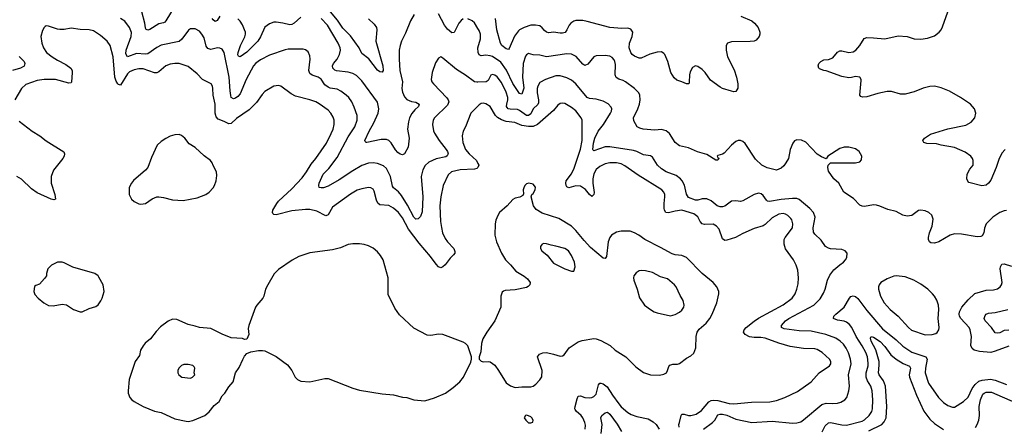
# Model space of a CAD drawing. Header units: inches. Extents: x 1834610 to 2027685, y 642842 to 774116.
# Tile 363 of 632: x 1955934 to 1964671, y 702955 to 706559. Entities that reach past the tile are written whole.
import ezdxf

# ---------------------------------------------------------------- set-up
doc = ezdxf.new("R2010")
doc.units = ezdxf.units.IN
doc.header["$MEASUREMENT"] = 0
doc.layers.add('B9750', color=7, linetype='Continuous')
doc.layers.add('B9760', color=7, linetype='Continuous')

msp = doc.modelspace()

# ---------------------------------------------------------------- linework, layer by layer
at = {"layer": 'B9750', "color": 5}
for points, elevation in [([(1957303.8, 706670), (1957231.6, 706548.4), (1957221.6, 706538.4), (1957209.2, 706530.8), (1957170, 706523.5), (1957090, 706473.3), (1957070, 706466), (1957054.2, 706474.2), (1957050, 706488), (1957044.5, 706530), (1957016.8, 706630)], 440), ([(1959030, 706566.9), (1959078.7, 706518.7), (1959100.2, 706490), (1959104.5, 706470), (1959093.6, 706370), (1959155.9, 706150), (1959158.4, 706110), (1959150, 706093.2), (1959130, 706096.2), (1959110, 706111.8), (1959032.2, 706212.2), (1958970, 706259.7), (1958945.5, 706310), (1958870, 706415.9), (1958802.8, 706482.8), (1958754.8, 706554.8), (1958691.7, 706630)], 420), ([(1960000, 706005.6), (1959990, 706005.4), (1959970, 706009), (1959890, 706067.1), (1959810, 706117.6), (1959690, 706219), (1959670, 706228.7), (1959650, 706218), (1959624.1, 706175.9), (1959594.4, 706090), (1959586, 706030), (1959590.7, 706010), (1959604.9, 705990), (1959725.7, 705865.7), (1959737.3, 705850), (1959741.8, 705830), (1959730, 705801.7), (1959614.4, 705690), (1959602.4, 705670), (1959597, 705630), (1959605.1, 705574.9), (1959614.1, 705554.1), (1959656.2, 705490), (1959718.2, 705410), (1959730.2, 705390), (1959735.3, 705370), (1959727.9, 705352.1), (1959715, 705345), (1959630, 705325.5), (1959564.6, 705295.4), (1959533, 705267), (1959510.2, 705230), (1959497.7, 705170), (1959512.1, 704990), (1959504.1, 704855.9), (1959490, 704814), (1959470, 704795.1), (1959450, 704791.6), (1959430, 704808.2), (1959374.5, 704914.5), (1959321.6, 705001.6), (1959294.4, 705034.4), (1959251, 705070), (1959243.1, 705083.1), (1959224.1, 705170), (1959190, 705240.5), (1959163.6, 705263.6), (1959110, 705286), (1959070, 705289.8), (1959030, 705286.6), (1958970, 705267.9), (1958890, 705221.1), (1958770, 705139), (1958670, 705083.8), (1958629.7, 705069.7), (1958608, 705068), (1958592.3, 705072.3), (1958588.3, 705088.3), (1958592.8, 705110), (1958627.2, 705190), (1958678.3, 705241.7), (1958750, 705338.4), (1958850, 705519.7), (1958908.9, 705610), (1958928.8, 705670), (1958929.8, 705709.8), (1958903.3, 705783.3), (1958881, 705830), (1958853.3, 705870), (1958831.1, 705891.1), (1958785.2, 705925.2), (1958750, 705943.8), (1958690, 705953), (1958670, 705960.6), (1958643.1, 705983.1), (1958610, 706033.5), (1958581.6, 706050), (1958527.9, 706067.9), (1958510, 706081.3), (1958500.7, 706110), (1958511.1, 706210), (1958510, 706238), (1958494.3, 706274.3), (1958471.5, 706291.5), (1958450, 706297), (1958317.1, 706297.1), (1958290, 706292.6), (1958150, 706245.7), (1958070, 706202.6), (1958030, 706173.5), (1958010, 706151.2), (1957943.3, 706030), (1957890, 705902), (1957870, 705878.8), (1957850, 705864.2), (1957830, 705858), (1957811, 705871), (1957806.9, 705886.9), (1957800.6, 705930), (1957794.3, 706050), (1957749.2, 706269.2), (1957730, 706297.4), (1957710, 706308.4), (1957690, 706308.6), (1957630, 706294.2), (1957603.4, 706303.4), (1957590, 706323.7), (1957570, 706399.3), (1957551.8, 706431.8), (1957530, 706456.2), (1957490, 706477.6), (1957450, 706479.5), (1957432.1, 706467.9), (1957373, 706387), (1957350, 706366.9), (1957190, 706333.5), (1957150, 706311.9), (1957070, 706257.7), (1957050, 706254.7), (1956970, 706259.6), (1956889.8, 706229.8), (1956876.2, 706256.2), (1956877.7, 706290), (1956923.4, 706410), (1956926.5, 706446.5), (1956910, 706491.3), (1956866.9, 706546.9), (1956830, 706568.6)], 460), ([(1957710.2, 706589.8), (1957687.1, 706552.9), (1957670, 706544.2), (1957650, 706558.8), (1957642.5, 706570)], 440), ([(1958430, 706581), (1958370, 706527.9), (1958350, 706515.7), (1958330, 706513), (1958270, 706529.8), (1958210, 706537.8), (1958190, 706536.5), (1958150, 706523.8), (1958110, 706492.4), (1958071.5, 706408.5), (1958047.1, 706370), (1957950, 706270.6), (1957889.7, 706229.7), (1957876.9, 706236.9), (1957870, 706249.2), (1957872.7, 706270), (1957894, 706330), (1957932.9, 706407.1), (1957939, 706430), (1957937.6, 706450), (1957930, 706469.7), (1957910, 706514.3), (1957890, 706546), (1957870, 706566)], 440), ([(1959435.6, 706604.4), (1959402.3, 706550), (1959358.6, 706441.4), (1959323.1, 706370), (1959310.3, 706330), (1959301.7, 706290), (1959300.2, 706210), (1959306.4, 706110), (1959329.5, 706010), (1959323.8, 705950), (1959330, 705916.4), (1959350, 705876.5), (1959370, 705853.2), (1959410, 705834.8), (1959450, 705827.9), (1959479.5, 705810), (1959471.7, 705790), (1959439.7, 705760.3), (1959413.1, 705726.9), (1959394.2, 705690), (1959385.1, 705654.9), (1959375.8, 705590), (1959388.7, 705510), (1959382.4, 705430), (1959350, 705369.3), (1959330, 705360.7), (1959310, 705366), (1959290, 705381.3), (1959270, 705406.6), (1959230, 705468.4), (1959210, 705487.3), (1959190, 705496.4), (1959142, 705498), (1959014, 705470), (1959008.7, 705470), (1959000.7, 705480.7), (1958998, 705490), (1959033.8, 705570), (1959076, 705644), (1959115.8, 705730), (1959120.7, 705770), (1959107.9, 705827.9), (1958970, 706018), (1958923.3, 706063.3), (1958890, 706081.6), (1958850, 706094.7), (1958745.3, 706105.3), (1958730, 706111.1), (1958712.4, 706130), (1958709.7, 706150), (1958718.5, 706170), (1958750, 706210.4), (1958771.8, 706250), (1958780.3, 706290), (1958777.2, 706310), (1958759, 706350), (1958665.2, 706510), (1958610, 706569.8)], 440), ([(1959870, 706566), (1959850, 706553.3), (1959830.3, 706530), (1959790, 706446.3), (1959770, 706442), (1959730, 706474.6), (1959702.2, 706510), (1959650, 706611.3)], 440), ([(1960000, 706481.3), (1959970, 706532.6), (1959950, 706549.7), (1959910, 706568)], 440), ([(1960000, 705249.8), (1959990, 705241.2), (1959970, 705234.7), (1959842.8, 705230), (1959766.7, 705210), (1959736.8, 705183.2), (1959691.3, 705090), (1959671.3, 704990), (1959663.5, 704910), (1959669.3, 704769.3), (1959676.3, 704716.3), (1959687.1, 704670), (1959710, 704620.4), (1959730.3, 704590), (1959787.4, 704530), (1959796, 704504), (1959794.4, 704490), (1959784.9, 704475.1), (1959754.8, 704445.2), (1959710, 704387.3), (1959690, 704367.3), (1959670, 704359.5), (1959650, 704369.6), (1959630, 704393.3), (1959580.6, 704460.6), (1959479.1, 704579.1), (1959382.8, 704702.8), (1959330, 704803.5), (1959295.6, 704850), (1959250, 704888.2), (1959210, 704911.9), (1959130, 704918.3), (1959112.4, 704932.4), (1959100.6, 704960.6), (1959080, 705040), (1959070, 705056.9), (1959050, 705068.2), (1959030, 705071.1), (1958970, 705061), (1958930, 705047.4), (1958870, 705013.6), (1958710, 704898.4), (1958670, 704828.8), (1958650, 704819.4), (1958570, 704862.2), (1958510, 704877), (1958470, 704877.3), (1958350, 704863.9), (1958210, 704829.7), (1958190, 704832), (1958181.5, 704841.5), (1958176.9, 704850), (1958179.7, 704870), (1958215, 704930), (1958230.9, 704950), (1958350, 705059.6), (1958442, 705158), (1958480.3, 705210), (1958520.2, 705279.8), (1958563.1, 705330), (1958655.1, 705464.9), (1958699.1, 705550), (1958715.1, 705590), (1958724.4, 705630), (1958723.1, 705670), (1958715.2, 705695.2), (1958694.3, 705730), (1958670, 705756.3), (1958590, 705814.8), (1958562, 705830), (1958510, 705848.7), (1958382.7, 705882.7), (1958342.3, 705902.3), (1958250, 705969.4), (1958230, 705975.1), (1958190, 705969.4), (1958110, 705922.9), (1958084.7, 705895.3), (1958036, 705824), (1957970, 705761), (1957857.3, 705682.7), (1957810, 705638.7), (1957790, 705635.8), (1957750, 705657.3), (1957696.4, 705676.4), (1957678, 705698), (1957669.3, 705730), (1957667.8, 705810), (1957652.4, 705890), (1957648.3, 705950), (1957644.2, 705970), (1957631.8, 705990), (1957555.1, 706030), (1957510, 706080.5), (1957430, 706143.1), (1957350, 706170.9), (1957310, 706171.1), (1957270, 706164.8), (1957230, 706149.8), (1957170, 706096.4), (1957150, 706088.7), (1957130, 706089.8), (1957030, 706123.6), (1956990, 706124), (1956950, 706114.6), (1956910, 706097.4), (1956890, 706078.3), (1956830, 705978.5), (1956810, 705984.2), (1956805.7, 705990), (1956790, 706014.3), (1956778, 706050), (1956765, 706230), (1956737.6, 706330), (1956710, 706367.8), (1956650, 706420.5), (1956590, 706459.7), (1956550, 706469.8), (1956470, 706471.1), (1956390, 706484), (1956330, 706472.8), (1956291.5, 706471.5), (1956270, 706474.5), (1956190, 706501.2), (1956170, 706504), (1956161.4, 706498.6), (1956150, 706488.7), (1956135.5, 706464.5), (1956123, 706410), (1956130.7, 706350), (1956145.5, 706310), (1956173.4, 706270), (1956223.8, 706230), (1956270, 706199.5), (1956342.4, 706162.4), (1956389, 706129), (1956398.7, 706110), (1956400.3, 706090), (1956393.7, 706006.3), (1956390, 705999.5), (1956370, 705997.7), (1956250.5, 706030.5), (1956150.9, 706029.1), (1956090, 706021), (1955990, 705984.2), (1955948.9, 705950), (1955892, 705850)], 480), ([(1955930, 706233.2), (1955972.8, 706190), (1955980.9, 706170), (1955972.5, 706147.5), (1955940.7, 706130), (1955871, 706110)], 460), ([(1960000, 705794.3), (1959937.1, 705730), (1959888.8, 705610), (1959867.8, 705570), (1959859, 705530), (1959865, 705470), (1959889.2, 705410), (1959922.8, 705370), (1959986.7, 705310), (1960000, 705283.6)], 480), ([(1955930, 705659.5), (1956043.6, 705570), (1956112, 705530), (1956170, 705486.7), (1956326.9, 705386.9), (1956332.2, 705370), (1956328.7, 705350), (1956318.3, 705330), (1956234.7, 705225.3), (1956212.4, 705170), (1956212.1, 705110), (1956247.2, 705010), (1956251.7, 704968.3), (1956237.6, 704962.4), (1956212.3, 704967.7), (1956090, 705023.2), (1956040.3, 705060.3), (1955950, 705144.7), (1955910, 705169.7)], 480)]:
    msp.add_lwpolyline(points, dxfattribs=dict(at, elevation=elevation))
for points, elevation in [([(1957350, 705540.9), (1957310, 705538.4), (1957270, 705527), (1957230, 705507), (1957190, 705480.9), (1957154.2, 705445.8), (1957102.3, 705337.7), (1957070, 705249.2), (1957050, 705226), (1956945.1, 705134.9), (1956924.9, 705110), (1956907, 705073), (1956907, 705010), (1956926.7, 704970), (1956950, 704948.7), (1956990, 704927.2), (1957010, 704923.1), (1957050, 704928.8), (1957110, 704970.5), (1957150, 704988), (1957170, 704990.4), (1957210, 704983.1), (1957290, 704961.5), (1957383.9, 704956.1), (1957510, 704978.9), (1957586.6, 705010), (1957616.2, 705030), (1957650.9, 705069.1), (1957664.2, 705090), (1957678, 705130), (1957682.7, 705177.3), (1957680.5, 705210), (1957650, 705266.6), (1957642.7, 705290), (1957628.3, 705310), (1957571.2, 705351.2), (1957490, 705426.9), (1957439.1, 705459.1), (1957398.4, 705510), (1957370, 705532.3)], 520), ([(1958890, 704574), (1958850, 704567.1), (1958781.5, 704538.5), (1958710, 704518.4), (1958510, 704493.7), (1958410, 704460.5), (1958351.5, 704428.5), (1958230, 704343.7), (1958193.5, 704306.5), (1958134.9, 704210), (1958116.3, 704170), (1958100.7, 704110), (1958090.6, 704090), (1958037.3, 704030), (1958025.5, 704010), (1957966.7, 703850), (1957962.4, 703822.4), (1957966.8, 703770), (1957950, 703728), (1957930, 703724), (1957912.5, 703732.5), (1957810, 703740.7), (1957730, 703771.6), (1957630, 703822.9), (1957529.7, 703829.7), (1957490, 703843.6), (1957430, 703856.3), (1957330, 703900.5), (1957290, 703905.1), (1957251.6, 703888.5), (1957183.1, 703836.9), (1957144.5, 703795.5), (1957094.9, 703730), (1957048.7, 703691.3), (1957030, 703669.6), (1957006.3, 703630), (1956996.9, 703583.1), (1956958, 703530), (1956904.9, 703370), (1956895.3, 703270), (1956897, 703250), (1956912.2, 703210), (1956928.4, 703190), (1956950, 703173.7), (1957030, 703130.3), (1957131, 703090), (1957190, 703077.6), (1957310, 703022), (1957410, 702999.5), (1957430, 702998.7), (1957470, 703007.2), (1957577, 703050), (1957615.8, 703084.2), (1957659.8, 703140.2), (1957704.4, 703175.6), (1957730, 703224.9), (1957755.6, 703250), (1957790, 703305.5), (1957829.6, 703350), (1957849.6, 703430), (1957882.8, 703477.2), (1957912.8, 703547.2), (1957930, 703576), (1957950, 703601), (1957984.7, 703615.3), (1958051.7, 703628.3), (1958090, 703628.4), (1958110, 703624.4), (1958210, 703575.3), (1958310, 703499.1), (1958350, 703450.8), (1958379.1, 703390), (1958399.1, 703370), (1958430, 703354), (1958510, 703348.8), (1958641.8, 703378.2), (1958670, 703380.2), (1958890, 703293.1), (1958950, 703276.5), (1959150, 703242.4), (1959250, 703234.4), (1959330, 703212.7), (1959370, 703210.4), (1959430, 703188.4), (1959530, 703182), (1959613.8, 703206.2), (1959711.5, 703248.5), (1959781.2, 703298.8), (1959839, 703350), (1959872.7, 703390), (1959936.5, 703523.5), (1959944, 703550), (1959942, 703570), (1959910, 703668), (1959888.7, 703690), (1959870, 703701.2), (1959689.5, 703769.5), (1959650, 703771.8), (1959581.1, 703758.9), (1959550, 703762), (1959430, 703825.6), (1959304.2, 703944.2), (1959262.2, 704002.2), (1959204.6, 704124.6), (1959204, 704270), (1959159.7, 704430), (1959136.4, 704470), (1959110, 704503), (1959070, 704535.4), (1959030, 704555.1), (1958990, 704567.4), (1958950, 704573.7)], 520), ([(1956310, 704409.5), (1956270, 704409.4), (1956215.2, 704384.8), (1956182.8, 704350), (1956171, 704311), (1956170.8, 704290), (1956155.2, 704264.8), (1956110, 704215.3), (1956076.9, 704203.1), (1956066.4, 704193.6), (1956061, 704150), (1956070, 704124.7), (1956098, 704090), (1956148.8, 704048.8), (1956190, 704024.9), (1956230, 704023.8), (1956310, 704037.3), (1956350, 704030.7), (1956410.8, 703990), (1956470, 703968.5), (1956490, 703970.5), (1956550, 703999.1), (1956610, 704018), (1956630, 704030.8), (1956653.4, 704066.6), (1956666, 704090), (1956684, 704150), (1956674, 704210), (1956637.5, 704277.5), (1956629.2, 704290), (1956602, 704310), (1956405.6, 704365.6), (1956330, 704403.7)], 520), ([(1957430, 703502), (1957390, 703502), (1957370, 703494), (1957346, 703470), (1957338, 703450), (1957338, 703430), (1957346, 703410), (1957374, 703390), (1957450, 703381), (1957468, 703390), (1957488, 703410), (1957482, 703430), (1957488.7, 703470), (1957483.1, 703483.1), (1957470, 703494)], 540)]:
    msp.add_lwpolyline(points, close=True, dxfattribs=dict(at, elevation=elevation))
at = {"layer": 'B9760', "color": 5}
for points, elevation in [([(1964679.1, 705410), (1964650, 705375.1), (1964621.3, 705318.7), (1964599.6, 705250), (1964550, 705136), (1964530, 705109.2), (1964510, 705093.2), (1964470, 705087.3), (1964356, 705116), (1964346.6, 705126.6), (1964339.5, 705150), (1964342.4, 705190), (1964364.2, 705235.8), (1964394, 705270), (1964393.6, 705310), (1964387.3, 705330), (1964374, 705350), (1964324.4, 705384.4), (1964230, 705425.6), (1964110, 705447.1), (1964070, 705458.9), (1963982.7, 705462.7), (1963958, 705470), (1963948.7, 705490), (1963962, 705510), (1964016.6, 705543.4), (1964170, 705593.4), (1964330, 705624.4), (1964375.6, 705650), (1964408, 705690), (1964417.4, 705730), (1964406, 705770), (1964370, 705811.2), (1964282, 705870), (1964184.7, 705924.7), (1964110, 705956), (1964050, 705968.7), (1964010, 705965.8), (1963950, 705951.8), (1963870, 705919.3), (1963790, 705900.3), (1963750, 705899.3), (1963670, 705922), (1963630, 705922.6), (1963550, 705906), (1963450, 705875.4), (1963412.1, 705872.1), (1963398, 705878), (1963389.3, 705890), (1963401.2, 706021.2), (1963401.2, 706030), (1963389.3, 706049.3), (1963350, 706055.1), (1963314.2, 706045.8), (1963290, 706045.1), (1963230, 706055.6), (1963090, 706107), (1963069.6, 706109.6), (1963030, 706124), (1963024, 706130), (1963019, 706150), (1963024, 706170), (1963042, 706190), (1963070, 706204), (1963110, 706207.7), (1963150, 706222), (1963190, 706271), (1963210, 706282.8), (1963230, 706282.8), (1963290, 706267.3), (1963330, 706275.5), (1963352.3, 706290), (1963389.5, 706330), (1963428.4, 706391.5), (1963450, 706400.4), (1963510, 706399.6), (1963610, 706388.9), (1963730, 706417), (1963810, 706409), (1963870, 706389.1), (1963930, 706386.2), (1963990, 706394.2), (1964050, 706417.6), (1964091.7, 706448.4), (1964109.9, 706470.1), (1964123.8, 706496.2), (1964169.4, 706630)], 420), ([(1962333.4, 706590), (1962430, 706548), (1962454, 706530), (1962486.8, 706490), (1962500.7, 706450), (1962500.7, 706430), (1962494.8, 706410), (1962470, 706377.2), (1962450.5, 706369.5), (1962414.9, 706365.1), (1962250, 706363.6), (1962216, 706350), (1962202, 706330), (1962202, 706290), (1962215.3, 706230), (1962273.9, 706113.9), (1962296, 706050), (1962306.4, 705990), (1962307.5, 705952.5), (1962290, 705924), (1962270, 705921.2), (1962250, 705925.2), (1962170, 705949.3), (1962150, 705960.7), (1962062.6, 706022.6), (1962017.7, 706090), (1961990, 706119.1), (1961950, 706145.7), (1961930.4, 706149.6), (1961904.3, 706135.7), (1961882.8, 706097.2), (1961876.5, 706070), (1961875.2, 706004.8), (1961870.4, 705989.6), (1961850, 705989.5), (1961809.7, 706009.7), (1961764, 706024), (1961742.8, 706042.8), (1961712.2, 706092.2), (1961684, 706190), (1961658.4, 706250), (1961650, 706260.9), (1961630, 706273.3), (1961590, 706271.1), (1961526.6, 706253.4), (1961450, 706218), (1961430, 706218.4), (1961390, 706235.6), (1961367.8, 706250), (1961355.6, 706270), (1961343.6, 706310), (1961345.1, 706350), (1961369.4, 706410), (1961375.1, 706450), (1961355.6, 706475.6), (1961330, 706484.5), (1961277.3, 706482.7), (1961170.3, 706489.7), (1960970, 706543.6), (1960930, 706551.8), (1960870, 706551.8), (1960850, 706547), (1960824.9, 706530), (1960809, 706511), (1960790, 706469.2), (1960772.8, 706447.2), (1960750, 706439.7), (1960730, 706439.2), (1960670, 706448.5), (1960630, 706444), (1960610, 706448.2), (1960590, 706462.4), (1960570, 706487.3), (1960550, 706503.6), (1960511.3, 706511.3), (1960470, 706509.7), (1960410, 706489.8), (1960370.1, 706469.9), (1960359.8, 706460.2), (1960325.7, 706414.3), (1960276, 706304), (1960270, 706295.6), (1960250, 706299.7), (1960211.8, 706330), (1960199.7, 706350), (1960169, 706470), (1960155, 706570)], 420), ([(1964691.4, 704868.6), (1964670, 704866.2), (1964630, 704851), (1964570.4, 704810), (1964510.3, 704749.7), (1964494, 704710), (1964490, 704669), (1964475.8, 704644.2), (1964463.1, 704636.9), (1964430, 704633.3), (1964290, 704658.9), (1964230, 704660.5), (1964190, 704649.7), (1964090, 704591.1), (1964050, 704577.6), (1964020.1, 704580.1), (1964006, 704590), (1963998, 704610), (1963998.4, 704630), (1964007.6, 704670), (1964031.3, 704730), (1964038.7, 704790), (1964027.9, 704827.9), (1964001.2, 704850), (1963970, 704865.1), (1963930, 704871.6), (1963910, 704867), (1963850, 704823), (1963810, 704816.4), (1963770, 704825.3), (1963710, 704858.9), (1963636.6, 704876.6), (1963567.2, 704907.2), (1963535.9, 704915.9), (1963510, 704918), (1963430, 704902.7), (1963410, 704905.2), (1963390, 704914), (1963334, 704974), (1963246, 705030), (1963201.2, 705110), (1963157.2, 705150), (1963110, 705218), (1963105.2, 705250), (1963108.9, 705271.1), (1963128, 705292), (1963349.6, 705290.4), (1963390, 705300.7), (1963403.7, 705316.3), (1963406.6, 705350), (1963383.7, 705390), (1963350, 705414), (1963290, 705429.5), (1963250, 705429.4), (1963210, 705418), (1963104.7, 705350), (1963090, 705326), (1963050, 705342.7), (1963010, 705367), (1962910, 705473.6), (1962870, 705491.6), (1962830, 705495.1), (1962810, 705485.2), (1962794.6, 705465.4), (1962770.4, 705409.6), (1962755.5, 705330), (1962733.4, 705290), (1962714.7, 705265.3), (1962690, 705243.7), (1962650, 705225.6), (1962566.6, 705246.6), (1962518, 705270), (1962462.9, 705322.9), (1962370, 705460.7), (1962350, 705479.6), (1962330, 705489.6), (1962310, 705489.6), (1962290, 705479.6), (1962250, 705446), (1962184.2, 705375.8), (1962170, 705366), (1962130, 705356), (1962122.8, 705350), (1962130, 705338), (1962142, 705330), (1962124.7, 705315.3), (1962110, 705314), (1962030, 705364.7), (1961947.2, 705387.3), (1961870, 705422.9), (1961790, 705441.6), (1961749.6, 705470), (1961698.7, 705550), (1961670, 705575.6), (1961630, 705585.4), (1961570, 705581.5), (1961467.7, 705587.7), (1961436.4, 705596.4), (1961412.7, 705610), (1961382.4, 705662.4), (1961379.6, 705690), (1961420.4, 705770), (1961435.3, 705810), (1961440.3, 705850), (1961436.4, 705890), (1961427.7, 705910), (1961388.6, 705950), (1961310, 706007.6), (1961290, 706019.2), (1961250, 706032.6), (1961227.9, 706047.9), (1961219.1, 706070), (1961222, 706162), (1961216.4, 706190), (1961210, 706203.7), (1961190, 706225.1), (1961170, 706236.2), (1961130, 706242.9), (1961050, 706239.5), (1961030, 706229.4), (1960976.1, 706163.9), (1960950, 706154.3), (1960930, 706165.4), (1960872, 706231.9), (1960830, 706254.6), (1960790, 706256.5), (1960610, 706230.7), (1960550, 706243.5), (1960490, 706248.6), (1960450, 706258.7), (1960430, 706247.3), (1960423.4, 706236.6), (1960400.8, 706170), (1960396.3, 706050), (1960406.5, 705953.5), (1960390, 705898.4), (1960370, 705904.7), (1960350, 705933.1), (1960310, 705995.2), (1960253.3, 706113.3), (1960202.4, 706182.4), (1960130, 706232.8), (1960110, 706240.5), (1960070, 706244.5), (1960030, 706238), (1960010, 706247.3), (1960001.7, 706270), (1960000.1, 706310), (1960023, 706390), (1960024, 706430), (1960010, 706464.2), (1960000, 706481.3)], 440), ([(1962001.1, 702930), (1962082.5, 702990), (1962102.2, 703010), (1962130, 703055.5), (1962150, 703063.9), (1962170, 703064), (1962210, 703052.7), (1962290, 703018.5), (1962430, 702987.9), (1962610, 703000.2), (1962790, 702984.4), (1962830, 702986), (1962863.9, 702996.1), (1962890, 703013.7), (1963051.7, 703148.3), (1963090, 703160.2), (1963150, 703156.1), (1963190, 703160.7), (1963220.9, 703170), (1963255.6, 703190), (1963272.6, 703210), (1963290.8, 703269.2), (1963296.2, 703310), (1963288.9, 703410), (1963310.6, 703510), (1963305.2, 703550), (1963286.9, 703606.9), (1963268.6, 703648.6), (1963244, 703684), (1963215.4, 703710), (1963175.3, 703735.3), (1963087.9, 703767.9), (1962958.5, 703798.5), (1962850, 703800.8), (1962718, 703818), (1962693.3, 703830), (1962692.6, 703850), (1962728.7, 703890), (1962759.1, 703910), (1962979.7, 704030), (1963035.6, 704084.4), (1963066.1, 704133.9), (1963080.4, 704170), (1963101.5, 704250), (1963124, 704296), (1963158.9, 704341.1), (1963210, 704386), (1963245.2, 704410), (1963262.7, 704430), (1963273.2, 704450), (1963276, 704490), (1963259, 704510), (1963230, 704522.7), (1963130, 704527.8), (1963110, 704533.3), (1963082.9, 704550), (1963045.7, 704605.7), (1962990, 704658), (1962976.9, 704676.9), (1962974.7, 704714.7), (1962991.7, 704810), (1962978.2, 704850), (1962946.4, 704886.4), (1962850, 704966.6), (1962830, 704974.5), (1962790, 704975.5), (1962690, 704965.8), (1962586.4, 704946.4), (1962570, 704951.1), (1962559.8, 704959.8), (1962530, 705000.5), (1962514.5, 705014.5), (1962490, 705022.4), (1962450, 705010.7), (1962350, 704953.7), (1962330, 704948.3), (1962290, 704953.6), (1962250, 704949.7), (1962190, 704907.8), (1962170, 704899.7), (1962150, 704899.7), (1962122, 704910), (1962070, 704952.8), (1962030.7, 704970.7), (1961990, 704972), (1961950, 704958.5), (1961930, 704959.1), (1961870, 704984.5), (1961852.2, 705012.3), (1961833.1, 705093.1), (1961813.5, 705130), (1961796.9, 705150), (1961758, 705178), (1961670, 705212), (1961630, 705236.1), (1961594.2, 705270), (1961550, 705340.7), (1961530, 705353.3), (1961470, 705361), (1961409.9, 705389.9), (1961379.2, 705399.2), (1961170, 705432.2), (1961128.9, 705431.1), (1961030, 705395.6), (1961021.5, 705401.5), (1961018.9, 705410), (1961026.1, 705466.1), (1961037.2, 705510), (1961067.5, 705570), (1961114, 705630), (1961177.6, 705730), (1961185.3, 705750), (1961187.1, 705770), (1961182.6, 705782.6), (1961154.9, 705814.9), (1961110, 705836.8), (1961050, 705855.1), (1960990, 705860.3), (1960970, 705869.8), (1960870, 705989.8), (1960830, 706022), (1960790, 706045.3), (1960730, 706062.8), (1960690, 706061.4), (1960599.1, 706030), (1960550, 706001.6), (1960530.3, 705970), (1960525.8, 705950), (1960526.4, 705910), (1960538.9, 705850), (1960537.3, 705822.7), (1960530.9, 705809.1), (1960491.6, 705768.4), (1960470, 705726), (1960450, 705709.2), (1960430, 705710.5), (1960370, 705755.3), (1960350, 705762.4), (1960285, 705765), (1960269.5, 705769.5), (1960260.1, 705780.1), (1960254.7, 705790), (1960255.2, 705810), (1960265, 705850), (1960264.9, 705870), (1960250, 705916.9), (1960210, 706003.5), (1960170, 706053.5), (1960150, 706068.2), (1960130, 706074.3), (1960113.3, 706066.7), (1960090, 706019.3), (1960072.8, 706007.2), (1960000, 706005.6)], 460), ([(1961786.3, 702946.3), (1961784.2, 702970), (1961788.1, 702990), (1961802.9, 703050), (1961810, 703061.7), (1961830, 703062.2), (1961870, 703051.5), (1961888.5, 703051.5), (1961936.4, 703063.6), (1961983.5, 703096.5), (1962047.7, 703172.3), (1962070, 703183.7), (1962090, 703187.6), (1962130, 703183.9), (1962230, 703158.7), (1962270, 703155.5), (1962428, 703168), (1962590, 703173.2), (1962650, 703184.5), (1962722, 703210), (1962835.7, 703264.3), (1962958, 703350), (1963029.4, 703430), (1963118.7, 703490), (1963132.8, 703510), (1963131.1, 703530), (1963118.3, 703550), (1963053.7, 703610), (1963010, 703636.8), (1962990, 703642), (1962890, 703643.5), (1962770, 703661.2), (1962670, 703691.6), (1962550, 703736), (1962510, 703741.3), (1962450, 703741.6), (1962410, 703749.1), (1962371.5, 703770), (1962356.9, 703790), (1962363.5, 703810), (1962379.7, 703830), (1962450, 703888.4), (1962490, 703914.8), (1962707.9, 704032.1), (1962789.7, 704090), (1962814.7, 704130), (1962831.1, 704170), (1962843.1, 704216.9), (1962845.4, 704270), (1962838, 704338), (1962823.3, 704383.3), (1962801.3, 704430), (1962730, 704527.8), (1962716.5, 704570), (1962718.8, 704610), (1962725.6, 704630), (1962790, 704714.8), (1962793.8, 704750), (1962784.7, 704784.7), (1962777, 704797), (1962750, 704823.1), (1962730, 704834.6), (1962710, 704840.6), (1962670, 704837), (1962610, 704804.1), (1962550, 704744), (1962530, 704731.1), (1962452.4, 704707.6), (1962350, 704664.4), (1962285.5, 704630), (1962210, 704604.4), (1962190, 704602.7), (1962170, 704617.6), (1962141.3, 704701.3), (1962118.5, 704730), (1962086.9, 704746.9), (1962010, 704742.8), (1961990, 704748.5), (1961971.6, 704770), (1961950.5, 704810.5), (1961917.3, 704837.3), (1961810, 704870.7), (1961750, 704863), (1961690, 704846.4), (1961668.9, 704848.9), (1961657.1, 704870), (1961653.8, 704890), (1961652.8, 704930), (1961659.8, 704990), (1961657.2, 705010), (1961648.7, 705030), (1961632.2, 705050), (1961422.7, 705182.7), (1961304.3, 705264.3), (1961270, 705281.6), (1961230, 705291.7), (1961170, 705290.6), (1961130, 705280.7), (1961082.2, 705257.8), (1961049.6, 705230.4), (1961030, 705193.3), (1961019.5, 705150), (1961018.9, 705110), (1961031.4, 705028.6), (1961028.9, 705011.1), (1961010, 704993.6), (1960990, 705009.7), (1960953.4, 705053.4), (1960910, 705084.1), (1960870, 705087.3), (1960808.2, 705068.2), (1960790, 705078.9), (1960783.1, 705090), (1960779.3, 705110), (1960781.8, 705130), (1960830, 705193.4), (1960855.6, 705244.4), (1960911.1, 705411.1), (1960925.3, 705490), (1960925.1, 705670), (1960916.3, 705690), (1960870, 705752.4), (1960830, 705782.3), (1960770, 705816.9), (1960750, 705820.5), (1960730, 705816.9), (1960710, 705801.6), (1960670, 705754.7), (1960530.1, 705629.9), (1960490, 705612.5), (1960450, 705612.5), (1960390, 705621.6), (1960328.6, 705648.6), (1960250, 705657.6), (1960210, 705670.6), (1960173.4, 705693.4), (1960156.5, 705710), (1960109.6, 705790), (1960070, 705814.3), (1960050, 705819.7), (1960030, 705817.6), (1960010, 705804.5), (1960000, 705794.3)], 480), ([(1960000, 705283.6), (1960006.8, 705270), (1960000.2, 705250), (1960000, 705249.8)], 480), ([(1964710, 703666.4), (1964590, 703619.8), (1964550, 703609.8), (1964450, 703617.2), (1964402, 703630), (1964384.4, 703644.4), (1964373.5, 703670), (1964378.7, 703750), (1964368.7, 703810), (1964358.7, 703830), (1964286, 703910), (1964273.2, 703930), (1964270.6, 703950), (1964273.2, 703970), (1964294.8, 704010), (1964350, 704076.9), (1964409.1, 704130.9), (1964510, 704162.7), (1964575.5, 704164.5), (1964610, 704174.4), (1964635.1, 704190), (1964647.3, 704210), (1964651.2, 704228.8), (1964634.6, 704350), (1964636, 704370), (1964647.9, 704392.1), (1964670, 704394.9), (1964735.6, 704375.6)], 440), ([(1963054.1, 702905.9), (1963081.5, 702958.5), (1963110, 702986.9), (1963129.8, 702990.2), (1963230, 702968.2), (1963270, 702966.4), (1963410, 703001.5), (1963430, 703013.2), (1963470.8, 703050), (1963493.9, 703086.1), (1963501.5, 703110), (1963505, 703190), (1963498.1, 703270), (1963486.8, 703310), (1963457.5, 703357.5), (1963444.7, 703390), (1963445.2, 703430), (1963462, 703490), (1963464.3, 703515.7), (1963455.7, 703570), (1963440.9, 703610), (1963410, 703669.8), (1963357.2, 703750), (1963318.1, 703830), (1963297.3, 703857.3), (1963270, 703878.8), (1963250, 703887.1), (1963190, 703896.1), (1963154.5, 703910), (1963157.6, 703930), (1963175.4, 703950), (1963250.8, 704010), (1963296.9, 704090), (1963310, 704104.4), (1963330, 704112.4), (1963350, 704105.3), (1963370, 704087.6), (1963450, 703980.7), (1963590, 703819.7), (1963710, 703721.8), (1963770, 703664.1), (1963851.2, 703611.2), (1963973.4, 703570), (1963985.4, 703550), (1963970.2, 703470), (1963969.2, 703430), (1963997.7, 703337.7), (1964086.7, 703210), (1964130, 703166), (1964170, 703139.3), (1964210, 703125.5), (1964230, 703126), (1964310, 703173.7), (1964350, 703214), (1964386.3, 703290), (1964413.1, 703326.9), (1964445.9, 703354.1), (1964474.6, 703365.4), (1964548.1, 703371.9), (1964590, 703364.2), (1964690, 703326.4)], 440), ([(1964710, 703807.5), (1964670, 703803.2), (1964630, 703783.4), (1964610, 703779.8), (1964590, 703784.4), (1964556.9, 703830), (1964501, 703890), (1964493.5, 703910), (1964501.8, 703938.2), (1964510.9, 703949.1), (1964530, 703957.3), (1964590, 703965), (1964700.9, 703990)], 420), ([(1963470, 702915.4), (1963583.5, 702970), (1963605.7, 702994.3), (1963621.6, 703030), (1963629.9, 703130.1), (1963616.9, 703310), (1963597.6, 703357.6), (1963559.1, 703410), (1963555.4, 703430), (1963561.6, 703498.4), (1963559.3, 703530), (1963531.7, 703631.7), (1963488.5, 703710), (1963485, 703735), (1963490, 703752.2), (1963510, 703744.2), (1963570, 703705.6), (1963610, 703662), (1963662.6, 703590), (1963710.1, 703550.1), (1963772.4, 703512.4), (1963829.4, 703489.4), (1963837, 703470), (1963827.3, 703410), (1963830.1, 703390), (1963891.4, 703230), (1963956.2, 703090), (1964010, 703017.7), (1964050, 702979.4), (1964130, 702927.1)], 420), ([(1960951, 702930), (1960954.5, 702965.5), (1960948.9, 702990), (1960930, 703030.9), (1960917, 703050), (1960870.9, 703090), (1960863.1, 703103.1), (1960859.3, 703110), (1960862.2, 703130), (1960880.2, 703199.8), (1960890, 703221.1), (1960910, 703225.2), (1960950, 703211.7), (1960990, 703207), (1961010.5, 703209.5), (1961030, 703218.5), (1961050, 703241.1), (1961070, 703322), (1961083.2, 703336.8), (1961090, 703338.8), (1961110, 703331.5), (1961145.9, 703305.9), (1961193.3, 703230), (1961250, 703152.9), (1961270, 703128.7), (1961330, 703076.3), (1961360, 703060), (1961410, 703042.5), (1961510, 703022.5), (1961555.7, 702995.7), (1961582.4, 702970), (1961606.9, 702930)], 480), ([(1964413.9, 702946), (1964431.4, 702970), (1964445.7, 703010), (1964449.9, 703050), (1964447.8, 703130), (1964459.7, 703190), (1964481.2, 703238.8), (1964490.9, 703249.1), (1964510, 703258.2), (1964557, 703257), (1964766.6, 703166.6)], 420), ([(1961092.9, 702890), (1961102.7, 702970), (1961089.7, 703030), (1961100.5, 703050), (1961130, 703075.8), (1961150, 703079.3), (1961170, 703063.7), (1961235.6, 702975.6), (1961275.3, 702910)], 460)]:
    msp.add_lwpolyline(points, dxfattribs=dict(at, elevation=elevation))
for points, elevation in [([(1960451, 705109), (1960430, 705104), (1960416, 705090), (1960406.8, 705070), (1960402.8, 705050), (1960405.4, 705014.6), (1960398.8, 705001.2), (1960373.4, 704986.6), (1960330, 704977), (1960310, 704967), (1960259.3, 704910), (1960193, 704850), (1960175.6, 704824.4), (1960158.6, 704781.5), (1960152, 704750), (1960148.9, 704650), (1960165.3, 704590), (1960210.3, 704490), (1960243.7, 704430), (1960290, 704386.7), (1960337, 704330), (1960410, 704286), (1960441.4, 704261.4), (1960462.6, 704230), (1960462, 704210), (1960446.9, 704193.1), (1960430, 704186.2), (1960330, 704164.7), (1960242.4, 704157.6), (1960226.7, 704153.3), (1960215.8, 704144.2), (1960203.6, 704110), (1960203, 704010), (1960150.7, 703890), (1960078.8, 703790), (1960042.8, 703730), (1960030.8, 703690), (1960025.4, 703614.6), (1960012, 703570), (1960012, 703550), (1960030, 703532), (1960046.4, 703526.4), (1960090, 703531), (1960110, 703526), (1960150, 703496), (1960184, 703450), (1960250, 703340.7), (1960290, 703313), (1960330, 703299.5), (1960390, 703306.4), (1960470, 703304), (1960489.4, 703310.6), (1960514, 703330), (1960550, 703366), (1960567, 703393), (1960569.5, 703450), (1960529.2, 703570), (1960546.3, 703593.7), (1960574.8, 703605.2), (1960610, 703608), (1960670, 703595.8), (1960730, 703576.3), (1960750, 703579.1), (1960765.2, 703590), (1960809.7, 703650.3), (1960890, 703702.7), (1960924.7, 703715.3), (1961030, 703732.7), (1961050, 703731.6), (1961090, 703716.9), (1961172.7, 703670), (1961218.4, 703630), (1961312.1, 703572.1), (1961401.5, 703481.5), (1961470, 703433.4), (1961530, 703410.3), (1961611.4, 703408.6), (1961650, 703416.3), (1961672.3, 703430), (1961683.7, 703450), (1961694.5, 703485.5), (1961703.6, 703496.4), (1961730, 703505.5), (1961770, 703506), (1961790, 703513), (1961850, 703560.5), (1961890, 703579.3), (1961916, 703604), (1961934.7, 703650), (1961938, 703750), (1961946.6, 703790), (1961962.6, 703817.4), (1962024.4, 703870), (1962058.6, 703910), (1962079.4, 703950), (1962119.7, 704050), (1962137.6, 704130), (1962137.6, 704150), (1962120.9, 704190), (1962086.6, 704230), (1961989.2, 704309.2), (1961850, 704452.4), (1961810, 704468.5), (1961750, 704475.1), (1961722.5, 704482.5), (1961621.5, 704541.5), (1961480.7, 704610), (1961426.6, 704650), (1961390, 704669.7), (1961350, 704684), (1961270, 704685.7), (1961230, 704675.3), (1961186.5, 704650), (1961170, 704627.3), (1961156.2, 704590), (1961139.6, 704460.4), (1961130, 704442.9), (1961110, 704445.7), (1960999.3, 704539.3), (1960941.9, 704601.9), (1960870, 704691.6), (1960830, 704729.8), (1960717.9, 704797.9), (1960570, 704844.2), (1960517.8, 704877.8), (1960493, 704910), (1960474, 704990), (1960479, 705010), (1960490, 705018.8), (1960509.4, 705050), (1960510, 705075.3), (1960490, 705101.2)], 520), ([(1960585.5, 704574.5), (1960570.5, 704569.5), (1960560.9, 704559.1), (1960554, 704550), (1960554, 704530), (1960567.3, 704510), (1960613.3, 704473.3), (1960670, 704400.7), (1960770, 704350.6), (1960830, 704330.8), (1960850, 704331.3), (1960862, 704370), (1960858.4, 704410), (1960831.8, 704470), (1960803.7, 704510), (1960770, 704531.1), (1960690, 704553.3), (1960650, 704559.6), (1960610, 704573.6)], 540), ([(1961450, 704335.1), (1961430, 704332.3), (1961403.4, 704316.6), (1961383.8, 704290), (1961380.4, 704270), (1961383.1, 704250), (1961412.7, 704170), (1961434.2, 704094.2), (1961478.8, 704030), (1961530, 703990.8), (1961564.7, 703970), (1961590, 703960.7), (1961710, 703934.9), (1961750, 703946.4), (1961790, 703966.4), (1961810, 703984.9), (1961827, 704010), (1961829.6, 704030), (1961820.7, 704070), (1961793.6, 704113.6), (1961760.5, 704190), (1961743, 704210), (1961681, 704261), (1961621.1, 704281.1), (1961550, 704317.3), (1961488, 704332)], 540), ([(1963710, 704287.6), (1963690, 704285.6), (1963630, 704262.4), (1963576.3, 704230), (1963560.5, 704210), (1963555.5, 704190), (1963555.5, 704170), (1963572.4, 704110), (1963606, 704050), (1963658, 703990), (1963728.8, 703930), (1963819.5, 703830), (1963847.1, 703807.1), (1963970, 703766.7), (1964030, 703768), (1964062, 703778), (1964073.8, 703786.2), (1964089.5, 703810), (1964093.6, 703830), (1964083.5, 703910), (1964089.7, 703990), (1964086.3, 704030), (1964073.5, 704073.5), (1964051.6, 704110), (1964033.6, 704130), (1963991.8, 704170), (1963930, 704215.1), (1963869.2, 704250), (1963790, 704280.5)], 460), ([(1960430, 703053.2), (1960422, 703050), (1960411.3, 703030), (1960424.7, 703010), (1960450, 702986), (1960470, 702984.7), (1960488.4, 702991.6), (1960489, 703010), (1960478, 703030), (1960470, 703039.3), (1960450, 703049)], 520)]:
    msp.add_lwpolyline(points, close=True, dxfattribs=dict(at, elevation=elevation))

doc.saveas('drawing.dxf')
